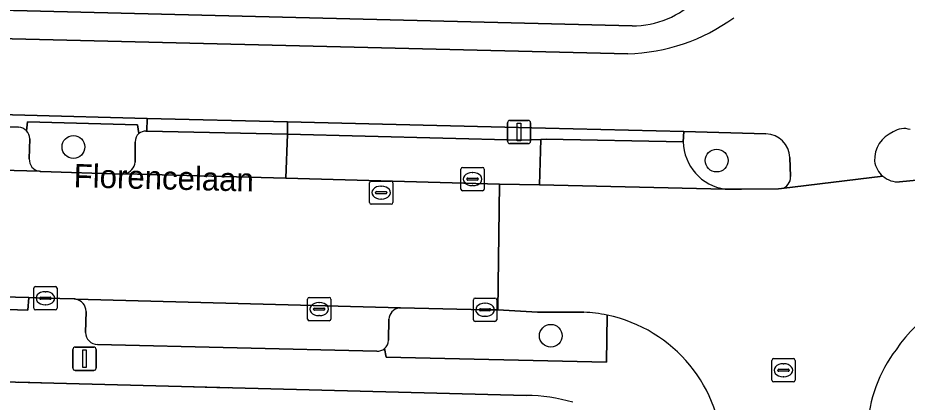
# Model space of a CAD drawing. Extents: x 162082 to 163401, y 388089 to 388636.
# Drawn here: x 162503.75 to 162541.91, y 388456.49 to 388472.98 of the extents above; entities that cross this region are included whole.
import ezdxf

# ---------------------------------------------------------------- set-up
doc = ezdxf.new("R2010")
doc.units = 0
for name, color, linetype in [('IMGEO_Berm_open', 7, 'Continuous'), ('IMGEO_Boom', 7, 'Continuous'), ('IMGEO_Erf', 7, 'Continuous'), ('IMGEO_Fietspad_gesloten', 7, 'Continuous'), ('IMGEO_Groenvoorziening', 7, 'Continuous'), ('IMGEO_Kolk', 7, 'Continuous'), ('IMGEO_Lichtmast', 7, 'Continuous'), ('IMGEO_Muur', 7, 'Continuous'), ('IMGEO_Openbare_ruimte_label', 7, 'Continuous'), ('IMGEO_Parkeervlak_open', 7, 'Continuous'), ('IMGEO_Rijbaan_lokaal_gesloten', 7, 'Continuous'), ('IMGEO_Rijbaan_lokaal_open', 7, 'Continuous'), ('IMGEO_Rioolput', 7, 'Continuous'), ('IMGEO_Verkeerseiland_groen', 7, 'Continuous'), ('IMGEO_Voetpad_open', 7, 'Continuous')]:
    doc.layers.add(name, color=color, linetype=linetype)

msp = doc.modelspace()

# ---------------------------------------------------------------- linework, layer by layer
at = {"layer": 'IMGEO_Berm_open'}
for points in [[(162509.296, 388468.657), (162498.783, 388468.948), (162498.785, 388468.428), (162503.783, 388468.283)], [(162509.245, 388468.118), (162509.287, 388468.117), (162509.296, 388468.657)], [(162504.124, 388468.13), (162504.166, 388468.523), (162508.881, 388468.393), (162508.947, 388468.019)]]:
    msp.add_lwpolyline(points, dxfattribs=at)
msp.add_lwpolyline([(162532.328, 388468.104), (162526.386, 388468.25), (162515.325, 388468.514), (162515.322, 388467.993), (162525.322, 388467.73), (162526.187, 388467.765), (162526.417, 388467.774), (162532.302, 388467.659)], close=True, dxfattribs=at)
for centre, radius, start, end in [((162503.767, 388467.792), 0.492, 43.4898, 88.1805), ((162509.226, 388467.678), 0.44, 87.4934, 129.2611)]:
    msp.add_arc(centre, radius, start, end, dxfattribs=at)
at = {"layer": 'IMGEO_Boom'}
for centre in [(162506.134, 388467.441), (162533.733, 388466.857), (162526.618, 388459.338)]:
    msp.add_circle(centre, 0.489, dxfattribs=at)
at = {"layer": 'IMGEO_Erf'}
for points in [[(162419.29, 388475.659), (162424.414, 388475.313), (162441.489, 388474.891), (162475.86, 388473.999), (162530.104, 388472.633)], [(162525.566, 388456.776), (162500.341, 388457.43)]]:
    msp.add_lwpolyline(points, dxfattribs=at)
for centre, radius, start, end in [((162530.107, 388476.557), 3.924, 269.9505, 0.8752), ((162525.484, 388449.188), 7.589, 74.1247, 89.3819)]:
    msp.add_arc(centre, radius, start, end, dxfattribs=at)
at = {"layer": 'IMGEO_Fietspad_gesloten'}
for points in [[(162529.917, 388471.443), (162485.874, 388472.504), (162448.342, 388473.476), (162416.648, 388474.331), (162416.648, 388474.82), (162409.151, 388475.063), (162409.128, 388474.536), (162400.452, 388474.693), (162389.858, 388475.046), (162386.763, 388475.096), (162375.068, 388475.331), (162368.942, 388475.51), (162357.381, 388475.853), (162351.02, 388475.969)], [(162498.783, 388468.948), (162509.296, 388468.657), (162515.325, 388468.514), (162526.386, 388468.25), (162532.328, 388468.104), (162535.848, 388468.003)], [(162536.877, 388466.987), (162536.897, 388466.171)], [(162536.509, 388465.653), (162540.868, 388466.183)]]:
    msp.add_lwpolyline(points, dxfattribs=at)
for centre, radius, start, end in [((162529.712, 388479.524), 8.084, 271.4549, 306.0334), ((162541.776, 388467.401), 0.828, 71.2029, 124.3135), ((162535.818, 388466.943), 1.06, 2.3726, 88.3558), ((162541.806, 388466.885), 1.299, 112.4943, 182.3269), ((162541.534, 388466.977), 1.036, 188.0342, 230), ((162536.418, 388466.126), 0.482, 280.9461, 5.3849)]:
    msp.add_arc(centre, radius, start, end, dxfattribs=at)
at = {"layer": 'IMGEO_Groenvoorziening'}
for points in [[(162508.947, 388468.019), (162508.881, 388468.393), (162504.166, 388468.523), (162504.124, 388468.13)], [(162504.258, 388467.788), (162504.24, 388466.93)], [(162508.779, 388466.785), (162508.785, 388467.653)], [(162504.674, 388466.396), (162504.702, 388466.393), (162504.729, 388466.391), (162508.246, 388466.273), (162508.356, 388466.289)], [(162528.033, 388460.348), (162526.046, 388460.356), (162524.59, 388460.441), (162524.35, 388460.445), (162523.795, 388460.454), (162520.169, 388460.539), (162520.11, 388460.534)], [(162519.475, 388458.785), (162519.552, 388458.423), (162529.001, 388458.207), (162529.034, 388460.223)], [(162519.669, 388460.046), (162519.652, 388459.144)]]:
    msp.add_lwpolyline(points, dxfattribs=at)
for centre, radius, start, end in [((162503.765, 388467.792), 0.493, 359.5349, 43.2569), ((162509.226, 388467.677), 0.442, 129.19, 183.0595), ((162504.753, 388466.903), 0.513, 177.0248, 261.1791), ((162508.218, 388466.835), 0.563, 284.2002, 354.8832), ((162520.189, 388460.019), 0.521, 98.7117, 177.0807), ((162527.772, 388454.184), 6.17, 78.1928, 87.5713), ((162519.176, 388459.156), 0.477, 308.9281, 358.582)]:
    msp.add_arc(centre, radius, start, end, dxfattribs=at)
at = {"layer": 'IMGEO_Kolk'}
for p, q in [((162522.76, 388465.635), (162522.76, 388466.487)), ((162522.835, 388466.561), (162523.687, 388466.561)), ((162523.248, 388466.341), (162523.273, 388466.341)), ((162523.761, 388466.487), (162523.761, 388465.635)), ((162523.019, 388466.055), (162523.019, 388466.067)), ((162523.457, 388466.018), (162523.059, 388466.018)), ((162523.062, 388466.104), (162523.46, 388466.104)), ((162523.503, 388466.067), (162523.503, 388466.055)), ((162523.687, 388465.561), (162522.835, 388465.561)), ((162523.271, 388465.781), (162523.246, 388465.781)), ((162504.431, 388460.523), (162504.431, 388461.375)), ((162504.506, 388461.449), (162505.358, 388461.449)), ((162505.432, 388461.375), (162505.432, 388460.523)), ((162504.69, 388460.943), (162504.69, 388460.955)), ((162504.733, 388460.992), (162505.131, 388460.992)), ((162504.919, 388461.229), (162504.944, 388461.229)), ((162505.174, 388460.955), (162505.174, 388460.943)), ((162516.254, 388460.981), (162517.106, 388460.981)), ((162523.369, 388460.954), (162524.221, 388460.954)), ((162505.128, 388460.906), (162504.73, 388460.906)), ((162504.942, 388460.669), (162504.917, 388460.669)), ((162516.179, 388460.055), (162516.179, 388460.907)), ((162516.667, 388460.761), (162516.692, 388460.761)), ((162517.18, 388460.907), (162517.18, 388460.055)), ((162523.294, 388460.028), (162523.294, 388460.88)), ((162523.782, 388460.734), (162523.807, 388460.734)), ((162524.295, 388460.88), (162524.295, 388460.028)), ((162505.358, 388460.449), (162504.506, 388460.449)), ((162516.438, 388460.475), (162516.438, 388460.487)), ((162516.876, 388460.438), (162516.478, 388460.438)), ((162516.481, 388460.524), (162516.879, 388460.524)), ((162516.69, 388460.201), (162516.665, 388460.201)), ((162516.922, 388460.487), (162516.922, 388460.475)), ((162523.553, 388460.448), (162523.553, 388460.46)), ((162523.991, 388460.411), (162523.593, 388460.411)), ((162523.596, 388460.497), (162523.994, 388460.497)), ((162523.805, 388460.174), (162523.78, 388460.174)), ((162524.037, 388460.46), (162524.037, 388460.448)), ((162517.106, 388459.981), (162516.254, 388459.981)), ((162524.221, 388459.954), (162523.369, 388459.954))]:
    msp.add_line(p, q, dxfattribs=at)
for points in [[(162522.76, 388465.635), (162522.76, 388466.487)], [(162522.835, 388466.561), (162523.687, 388466.561)], [(162523.761, 388466.487), (162523.761, 388465.635)], [(162523.687, 388465.561), (162522.835, 388465.561)], [(162504.431, 388460.523), (162504.431, 388461.375)], [(162504.506, 388461.449), (162505.358, 388461.449)], [(162505.432, 388461.375), (162505.432, 388460.523)], [(162516.254, 388460.981), (162517.106, 388460.981)], [(162523.369, 388460.954), (162524.221, 388460.954)], [(162516.179, 388460.055), (162516.179, 388460.907)], [(162517.18, 388460.907), (162517.18, 388460.055)], [(162523.294, 388460.028), (162523.294, 388460.88)], [(162524.295, 388460.88), (162524.295, 388460.028)], [(162505.358, 388460.449), (162504.506, 388460.449)], [(162517.106, 388459.981), (162516.254, 388459.981)], [(162524.221, 388459.954), (162523.369, 388459.954)]]:
    msp.add_lwpolyline(points, dxfattribs=at)
for centre, radius, start, end in [((162522.837, 388466.485), 0.0765, 91.552, 178.448), ((162522.837, 388466.485), 0.0765, 91.552, 178.448), ((162523.685, 388466.485), 0.0765, 1.552, 88.448), ((162523.685, 388466.485), 0.0765, 1.552, 88.448), ((162523.059, 388466.064), 0.0403, 85.8775, 175.7526), ((162523.056, 388466.054), 0.0366, 178.938, 274.7102), ((162523.46, 388466.061), 0.043, 264.8664, 352.4533), ((162523.464, 388466.066), 0.0386, 1.7309, 96.639), ((162522.837, 388465.637), 0.0765, 181.552, 268.448), ((162522.837, 388465.637), 0.0765, 181.552, 268.448), ((162523.685, 388465.637), 0.0765, 271.552, 358.448), ((162523.685, 388465.637), 0.0765, 271.552, 358.448), ((162504.508, 388461.373), 0.0765, 91.552, 178.448), ((162504.508, 388461.373), 0.0765, 91.552, 178.448), ((162505.356, 388461.373), 0.0765, 1.552, 88.448), ((162505.356, 388461.373), 0.0765, 1.552, 88.448), ((162504.73, 388460.952), 0.0403, 85.8775, 175.7526), ((162504.727, 388460.942), 0.0366, 178.938, 274.7102), ((162505.131, 388460.949), 0.043, 264.8664, 352.4533), ((162505.135, 388460.954), 0.0386, 1.7309, 96.639), ((162516.256, 388460.905), 0.0765, 91.552, 178.448), ((162516.256, 388460.905), 0.0765, 91.552, 178.448), ((162517.104, 388460.905), 0.0765, 1.552, 88.448), ((162517.104, 388460.905), 0.0765, 1.552, 88.448), ((162523.371, 388460.878), 0.0765, 91.552, 178.448), ((162523.371, 388460.878), 0.0765, 91.552, 178.448), ((162524.219, 388460.878), 0.0765, 1.552, 88.448), ((162524.219, 388460.878), 0.0765, 1.552, 88.448), ((162504.508, 388460.525), 0.0765, 181.552, 268.448), ((162504.508, 388460.525), 0.0765, 181.552, 268.448), ((162505.356, 388460.525), 0.0765, 271.552, 358.448), ((162505.356, 388460.525), 0.0765, 271.552, 358.448), ((162516.478, 388460.484), 0.0403, 85.8775, 175.7526), ((162516.475, 388460.474), 0.0366, 178.938, 274.7102), ((162516.879, 388460.481), 0.043, 264.8664, 352.4533), ((162516.883, 388460.486), 0.0386, 1.7309, 96.639), ((162523.593, 388460.457), 0.0403, 85.8775, 175.7526), ((162523.59, 388460.447), 0.0366, 178.938, 274.7102), ((162523.994, 388460.454), 0.043, 264.8664, 352.4533), ((162523.998, 388460.459), 0.0386, 1.7309, 96.639), ((162516.256, 388460.057), 0.0765, 181.552, 268.448), ((162516.256, 388460.057), 0.0765, 181.552, 268.448), ((162517.104, 388460.057), 0.0765, 271.552, 358.448), ((162517.104, 388460.057), 0.0765, 271.552, 358.448), ((162523.371, 388460.03), 0.0765, 181.552, 268.448), ((162523.371, 388460.03), 0.0765, 181.552, 268.448), ((162524.219, 388460.03), 0.0765, 271.552, 358.448), ((162524.219, 388460.03), 0.0765, 271.552, 358.448)]:
    msp.add_arc(centre, radius, start, end, dxfattribs=at)
for centre, major_axis, ratio, start_param, end_param in [((162523.247, 388466.061), (-0.387, 0.002), 0.722429, 4.712389, 7.853982), ((162523.272, 388466.061), (-0.39, 0.002), 0.717154, 1.570796, 4.712389), ((162504.918, 388460.949), (-0.387, 0.002), 0.722429, 4.712389, 7.853982), ((162504.943, 388460.949), (-0.39, 0.002), 0.717154, 1.570796, 4.712389), ((162516.666, 388460.481), (-0.387, 0.002), 0.722429, 4.712389, 7.853982), ((162516.691, 388460.481), (-0.39, 0.002), 0.717154, 1.570796, 4.712389), ((162523.781, 388460.454), (-0.387, 0.002), 0.722429, 4.712389, 7.853982), ((162523.806, 388460.454), (-0.39, 0.002), 0.717154, 1.570796, 4.712389)]:
    msp.add_ellipse(centre, major_axis=major_axis, ratio=ratio, start_param=start_param, end_param=end_param, dxfattribs=at)
at = {"layer": 'IMGEO_Lichtmast'}
for p, q in [((162524.86, 388468.582), (162525.65, 388468.582)), ((162525.65, 388468.582), (162524.86, 388468.582)), ((162524.76, 388467.682), (162524.76, 388468.482)), ((162524.76, 388468.482), (162524.76, 388467.682)), ((162525.75, 388468.482), (162525.75, 388467.682)), ((162525.75, 388467.682), (162525.75, 388468.482)), ((162525.65, 388467.582), (162524.86, 388467.582)), ((162524.86, 388467.582), (162525.65, 388467.582)), ((162506.115, 388457.954), (162506.115, 388458.754)), ((162506.115, 388458.754), (162506.115, 388457.954)), ((162506.215, 388458.854), (162507.005, 388458.854)), ((162507.005, 388458.854), (162506.215, 388458.854)), ((162507.105, 388458.754), (162507.105, 388457.954)), ((162507.105, 388457.954), (162507.105, 388458.754)), ((162507.005, 388457.854), (162506.215, 388457.854)), ((162506.215, 388457.854), (162507.005, 388457.854))]:
    msp.add_line(p, q, dxfattribs=at)
for points in [[(162525.18, 388468.457), (162525.33, 388468.457), (162525.33, 388467.707), (162525.18, 388467.707), (162525.18, 388468.457)], [(162506.535, 388458.729), (162506.685, 388458.729), (162506.685, 388457.979), (162506.535, 388457.979), (162506.535, 388458.729)]]:
    msp.add_lwpolyline(points, dxfattribs=at)
for centre, start, end in [((162524.86, 388468.482), 90, 180), ((162524.86, 388468.482), 90, 180), ((162525.65, 388468.482), 0, 90), ((162525.65, 388468.482), 360, 90), ((162524.86, 388467.682), 180, 270), ((162524.86, 388467.682), 180, 270), ((162525.65, 388467.682), 270, 0), ((162525.65, 388467.682), 270, 0), ((162506.215, 388458.754), 90, 180), ((162506.215, 388458.754), 90, 180), ((162507.005, 388458.754), 0, 90), ((162507.005, 388458.754), 360, 90), ((162506.215, 388457.954), 180, 270), ((162506.215, 388457.954), 180, 270), ((162507.005, 388457.954), 270, 0), ((162507.005, 388457.954), 270, 0)]:
    msp.add_arc(centre, 0.1, start, end, dxfattribs=at)
at = {"layer": 'IMGEO_Muur'}
msp.add_lwpolyline([(162503.761, 388457.358), (162512.784, 388457.104)], dxfattribs=at)
at = {"layer": 'IMGEO_Parkeervlak_open'}
for points in [[(162503.783, 388468.283), (162498.785, 388468.428), (162498.717, 388466.552), (162504.674, 388466.396)], [(162504.24, 388466.93), (162504.258, 388467.788)], [(162520.11, 388460.534), (162520.169, 388460.539), (162506.233, 388460.913)], [(162506.678, 388460.378), (162506.655, 388459.479)], [(162519.652, 388459.144), (162519.669, 388460.046)], [(162507.165, 388458.966), (162519.154, 388458.681)]]:
    msp.add_lwpolyline(points, dxfattribs=at)
msp.add_lwpolyline([(162526.187, 388467.765), (162525.322, 388467.73), (162515.322, 388467.993), (162515.248, 388466.1), (162524.419, 388465.848), (162526.127, 388465.81)], close=True, dxfattribs=at)
for centre, radius, start, end in [((162503.767, 388467.792), 0.492, 43.4898, 88.1805), ((162503.765, 388467.792), 0.493, 359.5349, 43.2569), ((162504.753, 388466.903), 0.513, 177.0248, 261.1791), ((162506.123, 388460.369), 0.555, 0.9142, 78.5916), ((162520.189, 388460.019), 0.521, 98.7117, 177.0807), ((162507.166, 388459.477), 0.511, 179.75, 269.914), ((162519.176, 388459.156), 0.477, 308.9281, 358.582), ((162519.18, 388459.148), 0.468, 266.8214, 309.0819)]:
    msp.add_arc(centre, radius, start, end, dxfattribs=at)
at = {"layer": 'IMGEO_Rijbaan_lokaal_gesloten'}
for points in [[(162524.419, 388465.848), (162515.248, 388466.1), (162508.356, 388466.289), (162508.246, 388466.273), (162504.729, 388466.391), (162504.702, 388466.393), (162504.674, 388466.396), (162498.717, 388466.552)], [(162540.868, 388466.183), (162536.509, 388465.653), (162536.38, 388465.646), (162534.8, 388465.622), (162534.101, 388465.634), (162526.127, 388465.81), (162524.419, 388465.848), (162524.35, 388460.445), (162524.59, 388460.441), (162526.046, 388460.356), (162528.033, 388460.348)], [(162543.644, 388466.139), (162541.585, 388465.937)], [(162497.219, 388461.162), (162500.207, 388461.077), (162504.218, 388460.977), (162504.932, 388460.949), (162506.169, 388460.922), (162506.201, 388460.918), (162506.233, 388460.913), (162520.169, 388460.539), (162523.795, 388460.454), (162524.35, 388460.445), (162524.419, 388465.848)]]:
    msp.add_lwpolyline(points, dxfattribs=at)
for centre, radius, start, end in [((162541.543, 388466.983), 1.047, 229.8427, 272.2835), ((162545.956, 388455.796), 5.4, 90.8248, 146.947), ((162527.772, 388454.184), 6.17, 78.1928, 87.5713), ((162527.766, 388454.121), 6.232, 0.5848, 78.2643), ((162546.194, 388455.112), 5.988, 142.6998, 177.4844)]:
    msp.add_arc(centre, radius, start, end, dxfattribs=at)
at = {"layer": 'IMGEO_Rijbaan_lokaal_open'}
msp.add_lwpolyline([(162515.325, 388468.514), (162509.296, 388468.657), (162509.287, 388468.117), (162515.322, 388467.993)], close=True, dxfattribs=at)
for points in [[(162508.356, 388466.289), (162515.248, 388466.1), (162515.322, 388467.993)], [(162515.322, 388467.993), (162509.287, 388468.117), (162509.245, 388468.118)], [(162508.785, 388467.653), (162508.779, 388466.785)], [(162532.302, 388467.659), (162526.417, 388467.774), (162526.187, 388467.765), (162526.127, 388465.81), (162534.101, 388465.634)]]:
    msp.add_lwpolyline(points, dxfattribs=at)
for centre, radius, start, end in [((162509.226, 388467.677), 0.442, 129.19, 183.0595), ((162509.226, 388467.678), 0.44, 87.4934, 129.2611), ((162534.379, 388467.692), 2.077, 180.92, 262.3154), ((162508.218, 388466.835), 0.563, 284.2002, 354.8832)]:
    msp.add_arc(centre, radius, start, end, dxfattribs=at)
at = {"layer": 'IMGEO_Rioolput'}
for p, q in [((162518.839, 388465.053), (162518.839, 388465.905)), ((162518.914, 388465.979), (162519.766, 388465.979)), ((162519.84, 388465.905), (162519.84, 388465.053)), ((162519.141, 388465.522), (162519.539, 388465.522)), ((162519.327, 388465.759), (162519.352, 388465.759)), ((162519.098, 388465.473), (162519.098, 388465.485)), ((162519.536, 388465.436), (162519.138, 388465.436)), ((162519.35, 388465.199), (162519.325, 388465.199)), ((162519.582, 388465.485), (162519.582, 388465.473)), ((162519.766, 388464.979), (162518.914, 388464.979)), ((162536.099, 388457.432), (162536.099, 388458.284)), ((162536.174, 388458.358), (162537.026, 388458.358)), ((162537.1, 388458.284), (162537.1, 388457.432)), ((162536.401, 388457.901), (162536.799, 388457.901)), ((162536.587, 388458.138), (162536.612, 388458.138)), ((162536.358, 388457.852), (162536.358, 388457.864)), ((162536.796, 388457.815), (162536.398, 388457.815)), ((162536.61, 388457.578), (162536.585, 388457.578)), ((162536.842, 388457.864), (162536.842, 388457.852)), ((162537.026, 388457.358), (162536.174, 388457.358))]:
    msp.add_line(p, q, dxfattribs=at)
for points in [[(162518.839, 388465.053), (162518.839, 388465.905)], [(162518.914, 388465.979), (162519.766, 388465.979)], [(162519.84, 388465.905), (162519.84, 388465.053)], [(162519.766, 388464.979), (162518.914, 388464.979)], [(162536.099, 388457.432), (162536.099, 388458.284)], [(162536.174, 388458.358), (162537.026, 388458.358)], [(162537.1, 388458.284), (162537.1, 388457.432)], [(162537.026, 388457.358), (162536.174, 388457.358)]]:
    msp.add_lwpolyline(points, dxfattribs=at)
for centre, radius, start, end in [((162518.916, 388465.903), 0.0765, 91.552, 178.448), ((162518.916, 388465.903), 0.0765, 91.552, 178.448), ((162519.764, 388465.903), 0.0765, 1.552, 88.448), ((162519.764, 388465.903), 0.0765, 1.552, 88.448), ((162519.138, 388465.482), 0.0403, 85.8775, 175.7526), ((162519.543, 388465.484), 0.0386, 1.7309, 96.639), ((162519.135, 388465.472), 0.0366, 178.938, 274.7102), ((162519.539, 388465.479), 0.043, 264.8664, 352.4533), ((162518.916, 388465.055), 0.0765, 181.552, 268.448), ((162518.916, 388465.055), 0.0765, 181.552, 268.448), ((162519.764, 388465.055), 0.0765, 271.552, 358.448), ((162519.764, 388465.055), 0.0765, 271.552, 358.448), ((162536.176, 388458.282), 0.0765, 91.552, 178.448), ((162536.176, 388458.282), 0.0765, 91.552, 178.448), ((162537.024, 388458.282), 0.0765, 1.552, 88.448), ((162537.024, 388458.282), 0.0765, 1.552, 88.448), ((162536.398, 388457.861), 0.0403, 85.8775, 175.7526), ((162536.803, 388457.863), 0.0386, 1.7309, 96.639), ((162536.395, 388457.851), 0.0366, 178.938, 274.7102), ((162536.799, 388457.858), 0.043, 264.8664, 352.4533), ((162536.176, 388457.434), 0.0765, 181.552, 268.448), ((162536.176, 388457.434), 0.0765, 181.552, 268.448), ((162537.024, 388457.434), 0.0765, 271.552, 358.448), ((162537.024, 388457.434), 0.0765, 271.552, 358.448)]:
    msp.add_arc(centre, radius, start, end, dxfattribs=at)
for centre, major_axis, ratio, start_param, end_param in [((162519.326, 388465.479), (-0.387, 0.002), 0.722429, 4.712389, 7.853982), ((162519.351, 388465.479), (-0.39, 0.002), 0.717154, 1.570796, 4.712389), ((162536.586, 388457.858), (-0.387, 0.002), 0.722429, 4.712389, 7.853982), ((162536.611, 388457.858), (-0.39, 0.002), 0.717154, 1.570796, 4.712389)]:
    msp.add_ellipse(centre, major_axis=major_axis, ratio=ratio, start_param=start_param, end_param=end_param, dxfattribs=at)
at = {"layer": 'IMGEO_Verkeerseiland_groen'}
for points in [[(162532.328, 388468.104), (162532.302, 388467.659)], [(162535.848, 388468.003), (162532.328, 388468.104)], [(162536.897, 388466.171), (162536.877, 388466.987)], [(162541.585, 388465.937), (162543.644, 388466.139)], [(162534.101, 388465.634), (162534.8, 388465.622), (162536.38, 388465.646), (162536.509, 388465.653)]]:
    msp.add_lwpolyline(points, dxfattribs=at)
for centre, radius, start, end in [((162541.776, 388467.401), 0.828, 71.2029, 124.3135), ((162535.818, 388466.943), 1.06, 2.3726, 88.3558), ((162541.806, 388466.885), 1.299, 112.4943, 182.3269), ((162534.379, 388467.692), 2.077, 180.92, 262.3154), ((162541.534, 388466.977), 1.036, 188.0342, 230), ((162536.418, 388466.126), 0.482, 280.9461, 5.3849), ((162541.543, 388466.983), 1.047, 229.8427, 272.2835)]:
    msp.add_arc(centre, radius, start, end, dxfattribs=at)
at = {"layer": 'IMGEO_Voetpad_open'}
for points in [[(162342.186, 388475.127), (162342.269, 388477.93), (162351.102, 388477.707), (162351.02, 388475.969), (162357.381, 388475.853), (162357.407, 388477.479), (162368.979, 388477.237), (162368.942, 388475.51), (162375.068, 388475.331), (162375.087, 388477.102), (162386.752, 388476.785), (162386.763, 388475.096), (162389.858, 388475.046), (162389.902, 388476.672), (162400.467, 388476.399), (162400.452, 388474.693), (162409.128, 388474.536), (162409.151, 388475.063), (162416.648, 388474.82), (162416.648, 388474.331), (162448.342, 388473.476), (162485.874, 388472.504), (162529.917, 388471.443)], [(162530.104, 388472.633), (162475.86, 388473.999), (162441.489, 388474.891), (162424.414, 388475.313), (162419.29, 388475.659)], [(162506.233, 388460.913), (162506.201, 388460.918), (162506.169, 388460.922), (162504.932, 388460.949), (162504.218, 388460.977), (162504.181, 388460.432), (162500.191, 388460.562), (162500.139, 388458.942), (162496.5, 388459.037), (162496.414, 388459.399)], [(162348.465, 388460.809), (162349.16, 388459.748), (162344.51, 388456.617), (162345.699, 388455.235), (162350.246, 388458.32), (162358.756, 388460.74), (162365.975, 388460.578), (162366.001, 388460.726), (162370.521, 388460.602), (162370.546, 388460.711), (162370.655, 388460.714), (162370.734, 388460.717), (162370.734, 388460.784), (162383.691, 388460.456), (162433.966, 388459.183), (162434.894, 388459.159), (162435.462, 388459.144), (162475.598, 388458.096), (162498.856, 388457.469), (162500.341, 388457.43), (162525.566, 388456.776)], [(162506.655, 388459.479), (162506.678, 388460.378)], [(162529.034, 388460.223), (162529.001, 388458.207), (162519.552, 388458.423), (162519.475, 388458.785)], [(162519.154, 388458.681), (162507.165, 388458.966)]]:
    msp.add_lwpolyline(points, dxfattribs=at)
msp.add_lwpolyline([(162504.218, 388460.977), (162500.207, 388461.077), (162500.191, 388460.562), (162504.181, 388460.432)], close=True, dxfattribs=at)
for centre, radius, start, end in [((162530.107, 388476.557), 3.924, 269.9505, 0.8752), ((162529.712, 388479.524), 8.084, 271.4549, 306.0334), ((162545.956, 388455.796), 5.4, 90.8248, 146.947), ((162506.123, 388460.369), 0.555, 0.9142, 78.5916), ((162527.766, 388454.121), 6.232, 0.5848, 78.2643), ((162507.166, 388459.477), 0.511, 179.75, 269.914), ((162519.18, 388459.148), 0.468, 266.8214, 309.0819), ((162546.194, 388455.112), 5.988, 142.6998, 177.4844), ((162525.484, 388449.188), 7.589, 74.1247, 89.3819)]:
    msp.add_arc(centre, radius, start, end, dxfattribs=at)

# ---------------------------------------------------------------- texts
at = {"layer": 'IMGEO_Openbare_ruimte_label'}
msp.add_text('Florencelaan', height=1, rotation=358.6252, dxfattribs=at).set_placement((162506.136, 388465.712))

doc.saveas('drawing.dxf')
